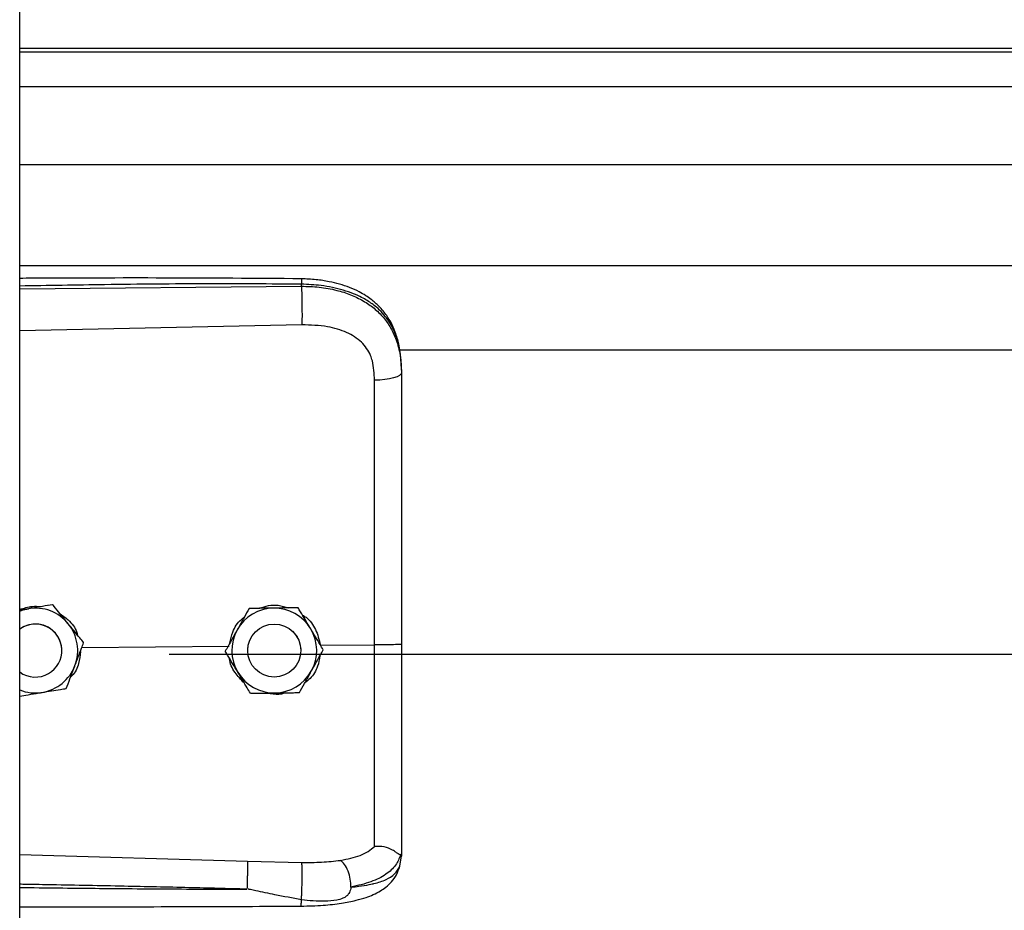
# Model space of a CAD drawing. Header units: inches. Extents: x 170 to 284, y 215 to 248.
# Tile 372 of 656: x 202.5 to 202.699, y 223.405 to 223.585. Entities that reach past the tile are written whole.
import ezdxf

# ---------------------------------------------------------------- set-up
doc = ezdxf.new("R2010")
doc.units = ezdxf.units.IN
doc.header["$LTSCALE"] = 0.25
doc.header["$MEASUREMENT"] = 0
doc.layers.add('RH FRONT OF HOOD', color=7, linetype='Continuous')

msp = doc.modelspace()

# ---------------------------------------------------------------- linework, layer by layer
at = {"layer": 'RH FRONT OF HOOD'}
for p, q in [((202.5003237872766, 220.1328032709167), (202.5003237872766, 224.3332527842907)), ((206.5326438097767, 223.5788115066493), (202.5003237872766, 223.5788115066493)), ((202.5003237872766, 223.5781721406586), (206.5326438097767, 223.5781721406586)), ((202.5003237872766, 223.5711540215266), (206.5326438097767, 223.5711540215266)), ((202.5003237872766, 223.5554699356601), (206.5326438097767, 223.5554699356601)), ((202.5003237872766, 223.5350819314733), (206.5326438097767, 223.5350819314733)), ((202.5003237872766, 223.5303335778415), (202.5571710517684, 223.5308702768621)), ((202.5571710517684, 223.5308702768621), (202.5571710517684, 223.5312816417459)), ((202.557267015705, 223.5230814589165), (202.5003237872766, 223.5218719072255)), ((202.5768719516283, 223.5180063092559), (206.4560926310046, 223.5180063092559)), ((202.5773665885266, 223.5139470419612), (202.5773665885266, 223.51345872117)), ((202.5020983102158, 223.4658056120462), (202.5003237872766, 223.4655167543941)), ((202.5069763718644, 223.4666017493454), (202.5060478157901, 223.4664506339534)), ((202.5069763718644, 223.4666001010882), (202.5069763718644, 223.4666017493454)), ((202.5466154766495, 223.4658420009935), (202.5466154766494, 223.4658436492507)), ((202.5564989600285, 223.4659903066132), (202.5564989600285, 223.4659919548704)), ((202.5553395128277, 223.4612647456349), (202.5562784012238, 223.4601008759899)), ((202.5562784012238, 223.4601008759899), (202.5564204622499, 223.4598477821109)), ((202.5128579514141, 223.4579630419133), (202.5425559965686, 223.4582473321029)), ((202.5132301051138, 223.4589452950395), (202.5132301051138, 223.4589469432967)), ((202.5463354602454, 223.457356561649), (202.5463690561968, 223.4579551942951)), ((202.5609953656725, 223.4584238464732), (202.5719089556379, 223.4585283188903)), ((202.5088241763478, 223.457355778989), (202.5088241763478, 223.4573565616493)), ((202.5304915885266, 223.4566138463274), (206.5024760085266, 223.4566138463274)), ((202.5418021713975, 223.4572085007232), (202.5418021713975, 223.4572101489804)), ((202.5463354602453, 223.4573565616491), (202.5463354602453, 223.4573557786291)), ((202.5570177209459, 223.4577966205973), (202.5570358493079, 223.4573565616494)), ((202.5570358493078, 223.4573557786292), (202.5570358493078, 223.4573565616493)), ((202.5615691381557, 223.4575051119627), (202.5615691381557, 223.4575067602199)), ((202.5003237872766, 223.4162002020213), (202.5462594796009, 223.4148684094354)), ((202.5773665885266, 223.4164056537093), (202.5773665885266, 223.4158768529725)), ((202.5462594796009, 223.4148684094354), (202.5572451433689, 223.4146062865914)), ((202.5770268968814, 223.4138916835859), (202.5773665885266, 223.4158768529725))]:
    msp.add_line(p, q, dxfattribs=at)
at = {"layer": 'RH FRONT OF HOOD', "flags": 128}
for points in [[(202.5773665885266, 223.51345872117), (202.577262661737, 223.5131629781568), (202.5769547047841, 223.5128781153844), (202.5764540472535, 223.5126146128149), (202.5757791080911, 223.5123821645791), (202.5749547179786, 223.5121893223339), (202.5740112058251, 223.5120431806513), (202.5729832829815, 223.5119491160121), (202.5719087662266, 223.5119105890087)], [(202.5003237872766, 223.4653161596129), (202.501007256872, 223.4655537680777), (202.5020983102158, 223.4658056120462)]]:
    msp.add_lwpolyline(points, dxfattribs=at)
at = {"layer": 'RH FRONT OF HOOD'}
msp.add_circle((202.5516856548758, 223.4573557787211), 0.005350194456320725, dxfattribs=at)
for centre, radius, start, end in [((202.5034739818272, 223.4573565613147), 0.008560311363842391, 39.24773070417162, 99.24772960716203), ((202.5516856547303, 223.4573565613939), 0.008560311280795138, 90.85968127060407, 150.8596805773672), ((202.5516856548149, 223.4573565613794), 0.008560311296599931, 30.85968260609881, 90.85968183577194), ((202.5034739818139, 223.4573565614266), 0.005350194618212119, 39.24773075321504, 126.0718980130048), ((202.5034739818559, 223.4573557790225), 0.005350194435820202, 300.0097421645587, 126.0718999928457), ((202.5034739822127, 223.4573565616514), 0.008560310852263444, 339.2477292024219, 39.24773059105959), ((202.5034739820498, 223.4573565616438), 0.005350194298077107, 5.903435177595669e-08, 39.2477305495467), ((202.5516856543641, 223.4573565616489), 0.008560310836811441, 150.8596808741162, 210.8596823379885), ((202.5516856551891, 223.4573565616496), 0.00856031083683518, 330.8596808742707, 30.8596823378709), ((202.5034739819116, 223.4573565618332), 0.00856031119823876, 279.2477290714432, 339.2477287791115), ((202.5034739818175, 223.4573557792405), 0.005350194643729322, 233.9281021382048, 300.009741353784), ((202.5516856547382, 223.457356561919), 0.008560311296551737, 210.859682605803, 270.8596818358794), ((202.5516856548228, 223.4573565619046), 0.008560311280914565, 270.8596812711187, 330.8596805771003), ((202.5034739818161, 223.4573565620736), 0.008560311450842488, 248.4076756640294, 279.2477294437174)]:
    msp.add_arc(centre, radius, start, end, dxfattribs=at)
for points, knots in [([(202.5571524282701, 223.532373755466), (202.5479354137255, 223.5324416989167), (202.5298485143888, 223.5325750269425), (202.5109049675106, 223.5325176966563), (202.5011792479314, 223.5324649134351), (202.5003237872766, 223.532460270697)], [0, 0, 0, 0, 0.4865830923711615, 0.9548405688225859, 1, 1, 1, 1]), ([(202.5571710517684, 223.5312816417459), (202.5508652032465, 223.5313209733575), (202.5376261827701, 223.5314035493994), (202.518676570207, 223.5312223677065), (202.5060360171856, 223.5310013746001), (202.5003237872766, 223.5309015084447)], [0, 0, 0, 0, 0.3326703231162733, 0.6984356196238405, 1, 1, 1, 1]), ([(202.5571522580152, 223.5323578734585), (202.5571534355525, 223.5323618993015), (202.5571574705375, 223.5323756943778), (202.5571626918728, 223.5322607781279), (202.5571693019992, 223.5319679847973), (202.5571703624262, 223.5315520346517), (202.5571710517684, 223.5312816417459)], [0, 0, 0, 0, 0.09787641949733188, 0.3353863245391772, 0.5679606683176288, 1, 1, 1, 1]), ([(202.5772801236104, 223.5159901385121), (202.5771611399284, 223.5170605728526), (202.5769457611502, 223.5189982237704), (202.576200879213, 223.5215168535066), (202.5753436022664, 223.5234266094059), (202.574268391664, 223.5251792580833), (202.5729533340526, 223.526767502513), (202.5714826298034, 223.528062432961), (202.5701089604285, 223.5290223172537), (202.568666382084, 223.5298537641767), (202.5662881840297, 223.5309208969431), (202.5633517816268, 223.531733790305), (202.560042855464, 223.5322622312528), (202.5581510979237, 223.5323352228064), (202.5571524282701, 223.532373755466)], [0, 0, 0, 0, 0.1084465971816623, 0.1963050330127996, 0.269182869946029, 0.3279968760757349, 0.4149595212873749, 0.4916410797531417, 0.53897604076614, 0.5941910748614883, 0.6694152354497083, 0.8148545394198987, 0.9022606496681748, 1, 1, 1, 1]), ([(202.5773665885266, 223.5139470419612), (202.5773038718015, 223.5153035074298), (202.5771854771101, 223.5178642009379), (202.5762159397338, 223.5213551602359), (202.5749267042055, 223.523767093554), (202.5735628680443, 223.5254698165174), (202.5724799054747, 223.5265132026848), (202.571420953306, 223.5273416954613), (202.5704315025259, 223.5280016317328), (202.5691971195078, 223.5286966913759), (202.5676031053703, 223.5294224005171), (202.5649393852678, 223.5303304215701), (202.5614042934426, 223.5310903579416), (202.5584977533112, 223.5312216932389), (202.5571710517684, 223.5312816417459)], [0, 0, 0, 0, 0.1307156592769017, 0.2467609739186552, 0.3577928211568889, 0.4170971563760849, 0.4791482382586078, 0.5177152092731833, 0.5590896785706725, 0.6032945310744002, 0.6633484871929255, 0.7353692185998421, 0.8792082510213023, 1, 1, 1, 1]), ([(202.5571710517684, 223.5308702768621), (202.5571927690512, 223.5302944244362), (202.5572378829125, 223.5290981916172), (202.5572788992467, 223.5268731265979), (202.5572921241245, 223.5246957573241), (202.5572751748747, 223.523606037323), (202.557267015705, 223.5230814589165)], [0, 0, 0, 0, 0.2406941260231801, 0.4999999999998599, 0.7593058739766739, 1, 1, 1, 1]), ([(202.5571710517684, 223.5308702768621), (202.5583678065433, 223.5308386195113), (202.5608000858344, 223.5307742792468), (202.5641296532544, 223.530155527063), (202.5671080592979, 223.5292123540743), (202.5696396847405, 223.5279987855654), (202.5718852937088, 223.5264528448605), (202.573747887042, 223.5246176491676), (202.5752415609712, 223.5224824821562), (202.5764108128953, 223.5199279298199), (202.5772076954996, 223.5168516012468), (202.5773131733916, 223.5145993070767), (202.5773665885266, 223.51345872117)], [0, 0, 0, 0, 0.1094013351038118, 0.2223468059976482, 0.315179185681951, 0.4102231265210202, 0.5012749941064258, 0.5946006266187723, 0.6834485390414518, 0.7745330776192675, 0.8858211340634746, 1, 1, 1, 1]), ([(202.5714831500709, 223.5158438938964), (202.5714831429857, 223.515843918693), (202.5713805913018, 223.5162028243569), (202.5708853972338, 223.5176090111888), (202.5693493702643, 223.5198116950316), (202.5662823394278, 223.5217149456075), (202.5621661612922, 223.5229266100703), (202.559013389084, 223.52302626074), (202.557267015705, 223.5230814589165)], [0, 0, 0, 0, 4.497367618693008e-06, 0.06509473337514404, 0.261670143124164, 0.4753105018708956, 0.709365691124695, 1, 1, 1, 1]), ([(202.5719087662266, 223.5119105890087), (202.571838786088, 223.5132352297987), (202.5717688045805, 223.5145598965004), (202.5714831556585, 223.5158438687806), (202.5714831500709, 223.5158438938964)], [0, 0, 0, 0, 0.999980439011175, 1, 1, 1, 1]), ([(202.5773665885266, 223.51345872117), (202.5773665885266, 223.5098285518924), (202.5773665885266, 223.5025576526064), (202.5773665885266, 223.4914768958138), (202.5773665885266, 223.4802943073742), (202.5773665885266, 223.4693256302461), (202.5773665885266, 223.4620778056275), (202.5773665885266, 223.4585980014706)], [0, 0, 0, 0, 0.2027568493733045, 0.4061035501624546, 0.60886041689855, 0.8122072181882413, 1, 1, 1, 1]), ([(202.5719089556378, 223.4585283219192), (202.5719089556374, 223.4585283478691), (202.5719088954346, 223.4619146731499), (202.5719088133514, 223.4689613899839), (202.5719087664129, 223.4796345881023), (202.5719087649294, 223.4905106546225), (202.5719087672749, 223.5012979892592), (202.571908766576, 223.5083730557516), (202.5719087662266, 223.5119105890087)], [0, 0, 0, 0, 1.439079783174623e-06, 0.1877923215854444, 0.3908439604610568, 0.5938956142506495, 0.796947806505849, 1, 1, 1, 1]), ([(202.5003237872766, 223.4656356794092), (202.5011614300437, 223.4659163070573), (202.5025706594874, 223.4663884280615), (202.5040437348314, 223.4662698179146), (202.5046412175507, 223.4662217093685)], [0, 0, 0, 0, 0.5943977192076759, 1, 1, 1, 1]), ([(202.5069763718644, 223.4666001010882), (202.506300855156, 223.4664900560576), (202.5049339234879, 223.466267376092), (202.5032688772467, 223.4659962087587), (202.5023156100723, 223.4658409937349), (202.5020983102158, 223.4658056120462)], [0, 0, 0, 0, 0.4299704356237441, 0.8700602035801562, 0.9999999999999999, 0.9999999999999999, 0.9999999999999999, 0.9999999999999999]), ([(202.5101032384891, 223.4627745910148), (202.5099795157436, 223.4629260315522), (202.5090118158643, 223.464110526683), (202.5079506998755, 223.4654092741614), (202.5070713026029, 223.4664855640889), (202.5069763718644, 223.4666017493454)], [0, 0, 0, 0, 0.1156468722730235, 0.9045342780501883, 1, 1, 1, 1]), ([(202.5101032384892, 223.4627724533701), (202.5099795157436, 223.4629238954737), (202.5090118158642, 223.4641084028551), (202.5079506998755, 223.4654073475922), (202.5070713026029, 223.4664838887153), (202.5069763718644, 223.4666001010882)], [0, 0, 0, 0, 0.115646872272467, 0.9045342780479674, 1, 1, 1, 1]), ([(202.5466154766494, 223.4658436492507), (202.5462822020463, 223.4652459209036), (202.5456078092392, 223.4640363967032), (202.5447863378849, 223.4625630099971), (202.5443160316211, 223.4617194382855), (202.5442088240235, 223.4615271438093)], [0, 0, 0, 0, 0.4299704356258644, 0.8700602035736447, 0.9999999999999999, 0.9999999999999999, 0.9999999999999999, 0.9999999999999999]), ([(202.5466154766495, 223.4658420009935), (202.5462822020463, 223.4652441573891), (202.5456078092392, 223.4640343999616), (202.5447863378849, 223.462560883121), (202.5443160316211, 223.4617173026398), (202.5442088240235, 223.4615250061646)], [0, 0, 0, 0, 0.4299704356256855, 0.8700602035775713, 0.9999999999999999, 0.9999999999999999, 0.9999999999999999, 0.9999999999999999]), ([(202.551557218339, 223.4659180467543), (202.5502851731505, 223.4658989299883), (202.5485886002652, 223.4658734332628), (202.5470103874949, 223.4658496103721), (202.5466154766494, 223.4658436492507)], [0, 0, 0, 0, 0.7497733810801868, 1, 1, 1, 1]), ([(202.551557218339, 223.4659159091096), (202.5502851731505, 223.4658968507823), (202.5485886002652, 223.4658714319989), (202.5470103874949, 223.4658478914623), (202.5466154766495, 223.4658420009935)], [0, 0, 0, 0, 0.7497733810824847, 0.9999999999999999, 0.9999999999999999, 0.9999999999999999, 0.9999999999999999]), ([(202.5487618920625, 223.4658759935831), (202.5493308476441, 223.4660892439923), (202.5505122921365, 223.4665320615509), (202.5525568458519, 223.4665871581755), (202.5538940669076, 223.4661803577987), (202.5546062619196, 223.4659636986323)], [0, 0, 0, 0, 0.3027399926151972, 0.6286439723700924, 1, 1, 1, 1]), ([(202.5564989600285, 223.4659919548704), (202.5558146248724, 223.4659817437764), (202.5544298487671, 223.4659610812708), (202.5527430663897, 223.4659358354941), (202.5517773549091, 223.465921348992), (202.551557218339, 223.4659180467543)], [0, 0, 0, 0, 0.4299704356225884, 0.8700602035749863, 1, 1, 1, 1]), ([(202.5564989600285, 223.4659903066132), (202.5558146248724, 223.465979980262), (202.5544298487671, 223.4659590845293), (202.5527430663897, 223.465933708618), (202.5517773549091, 223.4659192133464), (202.551557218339, 223.4659159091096)], [0, 0, 0, 0, 0.429970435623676, 0.8700602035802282, 0.9999999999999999, 0.9999999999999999, 0.9999999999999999, 0.9999999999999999]), ([(202.5590340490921, 223.4617496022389), (202.5589337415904, 223.4619174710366), (202.5581491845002, 223.4632304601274), (202.5572888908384, 223.4646701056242), (202.5565759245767, 223.4658631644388), (202.5564989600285, 223.4659919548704)], [0, 0, 0, 0, 0.1156468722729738, 0.9045342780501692, 1, 1, 1, 1]), ([(202.5590340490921, 223.4617474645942), (202.5589337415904, 223.4619153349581), (202.5581491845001, 223.4632283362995), (202.5572888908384, 223.464668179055), (202.5565759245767, 223.4658614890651), (202.5564989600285, 223.4659903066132)], [0, 0, 0, 0, 0.1156468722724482, 0.9045342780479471, 1, 1, 1, 1]), ([(202.5082475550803, 223.4649057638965), (202.5088969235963, 223.4644779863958), (202.5103878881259, 223.463495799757), (202.5116895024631, 223.4617633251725), (202.5119654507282, 223.4605270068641), (202.512020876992, 223.460278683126)], [0, 0, 0, 0, 0.3814222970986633, 0.8757540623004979, 1, 1, 1, 1]), ([(202.5427198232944, 223.4588562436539), (202.5428822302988, 223.4596082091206), (202.5432611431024, 223.4613626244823), (202.5443905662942, 223.4632031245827), (202.5454303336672, 223.4639345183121), (202.545628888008, 223.4640741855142)], [0, 0, 0, 0, 0.3776771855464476, 0.8811610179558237, 1, 1, 1, 1]), ([(202.5573738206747, 223.4645279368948), (202.5576189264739, 223.4643800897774), (202.5587517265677, 223.4636967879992), (202.5602255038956, 223.4615973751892), (202.5607326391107, 223.4595068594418), (202.5609953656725, 223.4584238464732)], [0, 0, 0, 0, 0.1174426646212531, 0.5427821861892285, 1, 1, 1, 1]), ([(202.5132301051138, 223.4589469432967), (202.5129660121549, 223.4592702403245), (202.5119668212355, 223.4604934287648), (202.5108931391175, 223.46180769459), (202.5101032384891, 223.4627745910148)], [0, 0, 0, 0, 0.2643068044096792, 1, 1, 1, 1]), ([(202.5132301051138, 223.4589452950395), (202.5129660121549, 223.4592685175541), (202.5119668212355, 223.4604914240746), (202.5108931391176, 223.4618056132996), (202.5101032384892, 223.4627724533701)], [0, 0, 0, 0, 0.2643068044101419, 1, 1, 1, 1]), ([(202.5442088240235, 223.4615271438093), (202.54358933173, 223.4604159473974), (202.54276309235, 223.4589339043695), (202.541994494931, 223.4575551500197), (202.5418021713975, 223.4572101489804)], [0, 0, 0, 0, 0.7497733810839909, 1, 1, 1, 1]), ([(202.5442088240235, 223.4615250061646), (202.54358933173, 223.4604138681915), (202.54276309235, 223.4589319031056), (202.541994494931, 223.4575534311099), (202.5418021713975, 223.4572085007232)], [0, 0, 0, 0, 0.7497733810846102, 0.9999999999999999, 0.9999999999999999, 0.9999999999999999, 0.9999999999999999]), ([(202.5615691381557, 223.4575067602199), (202.5613550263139, 223.4578651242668), (202.5605449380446, 223.4592209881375), (202.5596744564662, 223.4606778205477), (202.5590340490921, 223.4617496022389)], [0, 0, 0, 0, 0.2643068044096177, 1, 1, 1, 1]), ([(202.5615691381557, 223.4575051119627), (202.5613550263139, 223.4578634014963), (202.5605449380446, 223.4592189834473), (202.5596744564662, 223.4606757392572), (202.5590340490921, 223.4617474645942)], [0, 0, 0, 0, 0.2643068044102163, 1, 1, 1, 1]), ([(202.5114789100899, 223.4543234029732), (202.5119296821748, 223.4555130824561), (202.5125308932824, 223.4570998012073), (202.513090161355, 223.4585759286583), (202.5132301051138, 223.4589452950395)], [0, 0, 0, 0, 0.7497733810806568, 1, 1, 1, 1]), ([(202.5719087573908, 223.4178377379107), (202.5719087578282, 223.4181004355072), (202.5719087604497, 223.4196749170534), (202.5719087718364, 223.4231063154), (202.5719088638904, 223.4287076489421), (202.5719091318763, 223.4351474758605), (202.5719094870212, 223.4423735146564), (202.5719097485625, 223.4502483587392), (202.5719097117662, 223.455776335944), (202.5719096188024, 223.4585282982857), (202.5719096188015, 223.4585283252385)], [0, 0, 0, 0, 0.03155846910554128, 0.1891461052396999, 0.3467338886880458, 0.5043277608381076, 0.6619226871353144, 0.8309600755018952, 0.9999983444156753, 1, 1, 1, 1]), ([(202.5773665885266, 223.4585980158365), (202.5772853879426, 223.4585866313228), (202.5771229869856, 223.458563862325), (202.5758701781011, 223.4585358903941), (202.5740727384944, 223.4585198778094), (202.5726306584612, 223.4585255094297), (202.5719096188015, 223.4585283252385)], [0, 0, 0, 0, 0.2500007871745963, 0.5000009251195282, 0.750000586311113, 1, 1, 1, 1]), ([(202.5773665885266, 223.4585980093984), (202.5773665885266, 223.4555607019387), (202.5773665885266, 223.4493852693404), (202.5773665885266, 223.4405983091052), (202.5773665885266, 223.4324317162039), (202.5773665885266, 223.4258516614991), (202.5773665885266, 223.4204669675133), (202.5773665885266, 223.4177664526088), (202.5773665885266, 223.4164056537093)], [0, 0, 0, 0, 0.1870908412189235, 0.3803918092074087, 0.5558755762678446, 0.7364481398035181, 0.8671952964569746, 1, 1, 1, 1]), ([(202.5125641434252, 223.4571876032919), (202.5124880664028, 223.4563618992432), (202.5123259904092, 223.4546028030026), (202.5114771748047, 223.4527948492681), (202.5106929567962, 223.45209415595), (202.5106041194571, 223.4520147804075)], [0, 0, 0, 0, 0.439592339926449, 0.9365162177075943, 1, 1, 1, 1]), ([(202.5443372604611, 223.4529656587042), (202.5442369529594, 223.4531335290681), (202.5434523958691, 223.4544465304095), (202.5425921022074, 223.455886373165), (202.5418791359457, 223.457079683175), (202.5418021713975, 223.4572085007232)], [0, 0, 0, 0, 0.1156468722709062, 0.9045342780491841, 0.9999999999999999, 0.9999999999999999, 0.9999999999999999, 0.9999999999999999]), ([(202.5608892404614, 223.4562854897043), (202.5607771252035, 223.4555722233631), (202.5605144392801, 223.4539010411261), (202.5593601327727, 223.4519783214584), (202.5582254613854, 223.4511269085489), (202.5578606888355, 223.4508531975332)], [0, 0, 0, 0, 0.3356490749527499, 0.7864254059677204, 1, 1, 1, 1]), ([(202.5591624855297, 223.4531881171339), (202.5597819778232, 223.4542993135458), (202.5606082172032, 223.4557813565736), (202.5613768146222, 223.4571601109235), (202.5615691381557, 223.4575051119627)], [0, 0, 0, 0, 0.7497733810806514, 1, 1, 1, 1]), ([(202.509727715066, 223.4497020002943), (202.5099702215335, 223.4503419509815), (202.5104609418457, 223.4516369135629), (202.5110586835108, 223.4532143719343), (202.5114009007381, 223.454117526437), (202.5114789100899, 223.4543234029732)], [0, 0, 0, 0, 0.4299704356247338, 0.8700602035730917, 1, 1, 1, 1]), ([(202.5456180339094, 223.4508223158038), (202.5449669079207, 223.4514844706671), (202.5436188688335, 223.4528553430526), (202.5427172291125, 223.4547262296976), (202.5426726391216, 223.4557392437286), (202.5426720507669, 223.4557526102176)], [0, 0, 0, 0, 0.4797011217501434, 0.9931347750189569, 1, 1, 1, 1]), ([(202.5468723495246, 223.4487233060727), (202.5466582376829, 223.4490815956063), (202.5458481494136, 223.4504371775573), (202.5449776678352, 223.4518939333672), (202.5443372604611, 223.4529656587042)], [0, 0, 0, 0, 0.2643068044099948, 1, 1, 1, 1]), ([(202.5567558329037, 223.4488716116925), (202.5570891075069, 223.4494693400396), (202.557763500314, 223.45067886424), (202.5585849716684, 223.452152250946), (202.5590552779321, 223.4529958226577), (202.5591624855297, 223.4531881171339)], [0, 0, 0, 0, 0.4299704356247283, 0.8700602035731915, 1, 1, 1, 1]), ([(202.5003237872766, 223.4481708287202), (202.5008835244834, 223.4482619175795), (202.5021352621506, 223.4484656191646), (202.5036792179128, 223.44871694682), (202.5046323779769, 223.4488721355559), (202.5048496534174, 223.4489075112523)], [0, 0, 0, 0, 0.3844201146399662, 0.85967688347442, 1, 1, 1, 1]), ([(202.5048496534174, 223.4489075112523), (202.5061053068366, 223.4491119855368), (202.5077800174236, 223.4493847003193), (202.5093378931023, 223.4496384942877), (202.509727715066, 223.4497020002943)], [0, 0, 0, 0, 0.7497733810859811, 1, 1, 1, 1]), ([(202.5468723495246, 223.4487233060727), (202.5475566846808, 223.4487335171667), (202.5489414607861, 223.4487541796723), (202.5506282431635, 223.448779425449), (202.5515939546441, 223.4487939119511), (202.5518140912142, 223.4487972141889)], [0, 0, 0, 0, 0.4299704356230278, 0.8700602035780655, 1, 1, 1, 1]), ([(202.5539583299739, 223.4488294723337), (202.5538644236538, 223.4487928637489), (202.5530900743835, 223.4484909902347), (202.5517940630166, 223.4484320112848), (202.5506860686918, 223.4486845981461), (202.550292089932, 223.4487744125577)], [0, 0, 0, 0, 0.08167163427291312, 0.6734623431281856, 1, 1, 1, 1]), ([(202.5518140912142, 223.4487972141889), (202.5530861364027, 223.4488163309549), (202.554782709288, 223.4488418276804), (202.5563609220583, 223.4488656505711), (202.5567558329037, 223.4488716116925)], [0, 0, 0, 0, 0.7497733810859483, 1, 1, 1, 1]), ([(202.5650745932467, 223.4150137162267), (202.566448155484, 223.4153015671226), (202.5685325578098, 223.4157383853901), (202.5707083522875, 223.4167790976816), (202.5715073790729, 223.4174843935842), (202.5719087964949, 223.4178387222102)], [0, 0, 0, 0, 0.4901989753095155, 0.7438846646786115, 1, 1, 1, 1]), ([(202.5771737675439, 223.4161551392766), (202.5768981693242, 223.4154331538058), (202.5763321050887, 223.4139502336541), (202.5742792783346, 223.4121169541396), (202.5712910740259, 223.4105589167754), (202.5685640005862, 223.409935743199), (202.5671641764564, 223.4096158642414)], [0, 0, 0, 0, 0.2305257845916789, 0.4734878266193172, 0.7297379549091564, 1, 1, 1, 1]), ([(202.5771695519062, 223.4161553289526), (202.5771204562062, 223.4161467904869), (202.5770196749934, 223.4161292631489), (202.5767280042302, 223.4163154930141), (202.5762625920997, 223.4166463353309), (202.5753863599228, 223.4172264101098), (202.5739071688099, 223.4178445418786), (202.5725663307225, 223.4178406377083), (202.5719087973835, 223.417838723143)], [0, 0, 0, 0, 0.1136768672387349, 0.2333502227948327, 0.3620694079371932, 0.5019163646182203, 0.755744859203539, 1, 1, 1, 1]), ([(202.5773665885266, 223.4164056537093), (202.5773665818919, 223.4164043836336), (202.5773665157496, 223.4163917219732), (202.5773593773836, 223.416287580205), (202.5772609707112, 223.4162092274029), (202.5771732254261, 223.4161393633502)], [0, 0, 0, 0, 0.01193493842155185, 0.118981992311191, 1, 1, 1, 1]), ([(202.546259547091, 223.4148684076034), (202.5462661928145, 223.4146295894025), (202.5462764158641, 223.4142622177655), (202.5462743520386, 223.413400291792), (202.5462667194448, 223.4126254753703), (202.5462524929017, 223.4117649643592), (202.5462275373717, 223.4106055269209), (202.5462011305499, 223.4097621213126), (202.5461839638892, 223.4092138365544)], [0, 0, 0, 0, 0.2394514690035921, 0.3683457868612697, 0.4999761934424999, 0.631610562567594, 0.7605158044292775, 0.9999999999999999, 0.9999999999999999, 0.9999999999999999, 0.9999999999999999]), ([(202.5571597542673, 223.4070357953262), (202.5571757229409, 223.4072763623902), (202.5572094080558, 223.4077838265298), (202.5572542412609, 223.4087939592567), (202.5572912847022, 223.4099813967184), (202.5573140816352, 223.4112532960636), (202.5573192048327, 223.4124567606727), (202.5573067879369, 223.4134526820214), (202.5572816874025, 223.4141920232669), (202.5572568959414, 223.4144730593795), (202.557245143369, 223.4146062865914)], [0, 0, 0, 0, 0.1098512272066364, 0.2317256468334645, 0.3631776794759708, 0.4999999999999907, 0.6368223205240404, 0.7682743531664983, 0.8901487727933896, 1, 1, 1, 1]), ([(202.5572451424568, 223.4146062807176), (202.5585972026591, 223.4145990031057), (202.5612992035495, 223.4145844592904), (202.5638058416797, 223.4148689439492), (202.5650581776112, 223.4150110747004)], [0, 0, 0, 0, 0.5003922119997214, 1, 1, 1, 1]), ([(202.5671636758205, 223.4096126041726), (202.567138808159, 223.4101426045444), (202.5670871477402, 223.4112436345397), (202.5666114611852, 223.4129060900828), (202.5659067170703, 223.4142941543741), (202.5653435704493, 223.4147795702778), (202.565072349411, 223.4150133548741)], [0, 0, 0, 0, 0.2405618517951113, 0.4997464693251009, 0.7590693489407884, 1, 1, 1, 1]), ([(202.5571140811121, 223.4057826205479), (202.5586021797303, 223.405818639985), (202.5613833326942, 223.4058859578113), (202.565118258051, 223.4063089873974), (202.5679935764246, 223.4068683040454), (202.5700949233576, 223.4074768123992), (202.5716777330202, 223.4080849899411), (202.5730534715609, 223.4087802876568), (202.5743254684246, 223.4096630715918), (202.5754526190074, 223.4107379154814), (202.5764664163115, 223.4121567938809), (202.5768210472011, 223.4132587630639), (202.5770099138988, 223.4138456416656)], [0, 0, 0, 0, 0.1696911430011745, 0.3171409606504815, 0.4424359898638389, 0.5384364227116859, 0.6083291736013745, 0.684095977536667, 0.7426779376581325, 0.8151683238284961, 0.9015637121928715, 1, 1, 1, 1]), ([(202.5671652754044, 223.4096141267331), (202.5677115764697, 223.4096712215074), (202.5690165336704, 223.4098076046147), (202.570415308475, 223.4100357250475), (202.5713702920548, 223.4102296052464), (202.5726036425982, 223.4105074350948), (202.5742899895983, 223.4110736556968), (202.5761097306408, 223.4121991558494), (202.5767152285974, 223.4133165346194), (202.5770268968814, 223.4138916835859)], [0, 0, 0, 0, 0.1091879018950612, 0.260818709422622, 0.307798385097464, 0.3355235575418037, 0.5627886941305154, 0.7749539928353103, 1, 1, 1, 1]), ([(202.5461838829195, 223.4092114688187), (202.5422838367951, 223.4093107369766), (202.5340137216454, 223.4095212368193), (202.5209017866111, 223.4098034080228), (202.5099538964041, 223.4100159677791), (202.502937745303, 223.4101440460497), (202.5007627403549, 223.4101820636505), (202.5003237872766, 223.4101897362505)], [0, 0, 0, 0, 0.2551597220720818, 0.5410705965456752, 0.8577348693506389, 0.9712884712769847, 1, 1, 1, 1]), ([(202.5003237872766, 223.4095446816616), (202.5029214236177, 223.409512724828), (202.5079874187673, 223.4094504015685), (202.5155515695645, 223.409369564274), (202.5232037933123, 223.4093003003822), (202.5309617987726, 223.4092487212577), (202.5386843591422, 223.4092156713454), (202.5437212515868, 223.4092128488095), (202.5461838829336, 223.4092114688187)], [0, 0, 0, 0, 0.169941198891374, 0.3314248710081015, 0.4948424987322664, 0.6705311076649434, 0.8389164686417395, 1, 1, 1, 1]), ([(202.5571597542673, 223.4070357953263), (202.5553789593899, 223.4073818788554), (202.5523238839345, 223.407975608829), (202.5488879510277, 223.4086956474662), (202.5471497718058, 223.409052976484), (202.5466522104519, 223.4091541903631), (202.5465016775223, 223.4091802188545), (202.5464513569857, 223.4091889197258)], [0, 0, 0, 0, 0.5022803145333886, 0.861696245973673, 0.9584272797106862, 0.9861029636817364, 1, 1, 1, 1]), ([(202.5671650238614, 223.4096109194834), (202.567090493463, 223.4092406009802), (202.5669865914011, 223.408724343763), (202.5666148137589, 223.4081269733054), (202.5661941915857, 223.4076940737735), (202.5653904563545, 223.4072495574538), (202.5639131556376, 223.4068880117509), (202.561152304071, 223.4066478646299), (202.5587555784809, 223.4068807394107), (202.5571597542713, 223.4070357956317)], [0, 0, 0, 0, 0.1001269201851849, 0.1395859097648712, 0.1897135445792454, 0.2582342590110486, 0.369735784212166, 0.5803479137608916, 1, 1, 1, 1]), ([(202.5571140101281, 223.4058045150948), (202.5571147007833, 223.4057976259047), (202.5571212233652, 223.4057325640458), (202.5571321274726, 223.4059222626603), (202.5571462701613, 223.4062491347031), (202.5571549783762, 223.4066816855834), (202.5571589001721, 223.4069724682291), (202.5571597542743, 223.4070357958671)], [0, 0, 0, 0, 0.03436730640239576, 0.3245665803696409, 0.6210149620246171, 0.9174633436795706, 0.9999999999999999, 0.9999999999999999, 0.9999999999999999, 0.9999999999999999]), ([(202.5003237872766, 223.4056454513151), (202.5039899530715, 223.4056461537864), (202.5154624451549, 223.4056483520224), (202.5343932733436, 223.4056761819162), (202.5496564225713, 223.4057476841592), (202.557114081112, 223.4057826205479)], [0, 0, 0, 0, 0.1936599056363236, 0.6060178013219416, 0.9999999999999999, 0.9999999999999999, 0.9999999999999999, 0.9999999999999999])]:
    msp.add_open_spline(points, degree=3, knots=knots, dxfattribs=at)

doc.saveas('drawing.dxf')
